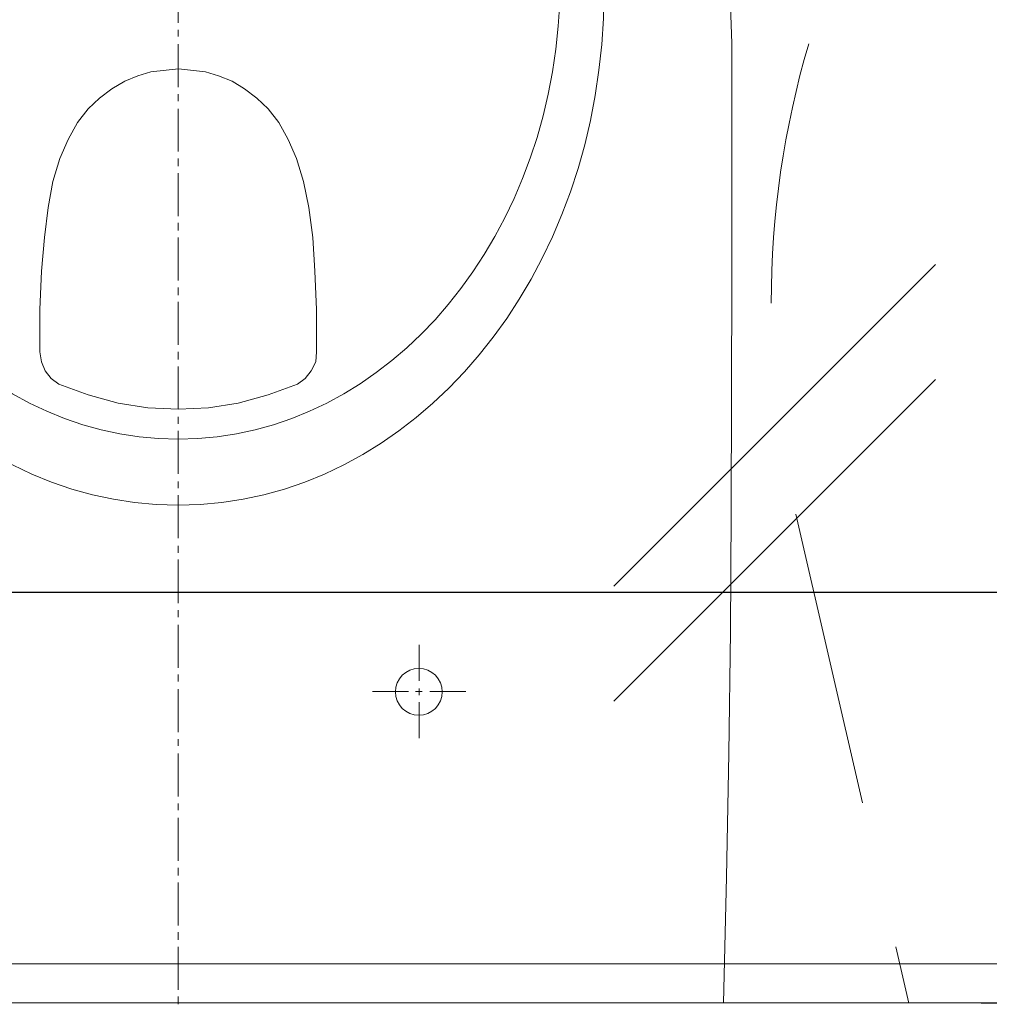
# Model space of a CAD drawing. Header units: millimetres. Extents: x 28291 to 177760, y -399809 to -170937.
# Tile 751 of 905: x 73828 to 73860, y -194620 to -194588. Entities that reach past the tile are written whole.
import ezdxf

# ---------------------------------------------------------------- set-up
doc = ezdxf.new("R2010")
doc.units = ezdxf.units.MM
doc.linetypes.add('HIDDEN2', pattern=[4.7625, 3.175, -1.5875])
doc.layers.get('0').update_dxf_attribs({"lineweight": 0})
doc.layers.add('!! 0_ Istn-okna - wymienione', color=9, linetype='Continuous', lineweight=13, true_color=0x808080)
doc.layers.add('!! 2 ZABUDOWA GK-MDF', color=7, linetype='Continuous', lineweight=13, true_color=0x7a7a7a)
doc.layers.add('!! 2_WYBURZENIA DO REMONTU', color=7, linetype='Continuous', lineweight=0, true_color=0x4d4d4d, plot=False)
doc.styles.add('TXT', font='simplex.shx')
doc.dimstyles.new('DIM50', dxfattribs={"dimscale": 5, "dimtxt": 2.5, "dimasz": 1.5, "dimexe": 0, "dimexo": 0, "dimgap": 0.5, "dimtad": 1, "dimdec": 4, "dimrnd": 0.5, "dimdsep": 46, "dimtxsty": 'TXT', "dimblk1": 'TICK1', "dimblk2": 'TICK1', "dimsah": 1, "dimcen": 0, "dimse1": 1, "dimse2": 1, "dimclrd": 1, "dimclre": 7, "dimclrt": 9, "dimadec": 0, "dimazin": 0, "dimtfac": 1, "dimtdec": 4, "dimtmove": 2, "dimatfit": 3, "dimldrblk": 'TICK1', "dimfxl": 1, "dimtolj": 1, "dimarcsym": 0})

# ---------------------------------------------------------------- blocks, each defined once
blk = doc.blocks.new('A$C6ce7c513')
at = {"lineweight": 0}
for points in [[(0, 0), (0, -0.00246)], [(-0.17548, -0.00049), (-0.17646, -0.04094), (-0.1772, -0.08064), (-0.1777, -0.11986), (-0.17794, -0.15833), (-0.17819, -0.23404), (-0.17819, -0.30902), (-0.17745, -0.33023)], [(-0.17548, -0.00049), (0.17547, -0.00049)], [(0, -0.00469), (0, -0.0185)], [(0, -0.02072), (0, -0.02318)], [(0, -0.0254), (0, -0.03921)], [(0, -0.04143), (0, -0.0439)], [(0, -0.04612), (0, -0.05993)], [(0, -0.0624), (0, -0.06461)], [(0, -0.06683), (0, -0.08064)], [(0, -0.08311), (0, -0.08533)], [(-0.07757, -0.08557), (-0.07757, -0.09717)], [(0, -0.08755), (0, -0.10136)], [(-0.08102, -0.10062), (-0.09261, -0.10062)], [(-0.07633, -0.10062), (-0.07855, -0.10062)], [(-0.07757, -0.09939), (-0.07757, -0.1016)], [(-0.06252, -0.10062), (-0.07411, -0.10062)], [(-0.07757, -0.10408), (-0.07757, -0.11567)], [(0, -0.10383), (0, -0.10605)], [(0, -0.10827), (0, -0.12208)], [(0, -0.12455), (0, -0.12677)], [(0, -0.12898), (0, -0.14304)], [(0, -0.14526), (0, -0.14748)], [(0, -0.14995), (0, -0.16376)], [(0, -0.16598), (0, -0.1682)], [(0, -0.17066), (0, -0.18447)], [(0, -0.18669), (0, -0.18892)], [(0, -0.19138), (0, -0.20519)], [(0, -0.20741), (0, -0.20988)], [(0, -0.2121), (0, -0.22591)], [(0, -0.22813), (0, -0.2306)], [(0, -0.23281), (0, -0.24663)], [(0, -0.24884), (0, -0.25131)], [(0, -0.25353), (0, -0.26734)], [(0, -0.26956), (0, -0.27203)], [(0, -0.27425), (0, -0.28806)], [(0, -0.29052), (0, -0.29274)], [(0, -0.29497), (0, -0.30878)], [(0, -0.31124), (0, -0.31346)], [(0, -0.31568), (0, -0.32949)]]:
    blk.add_lwpolyline(points, dxfattribs=at)
blk.add_lwpolyline([(-0.04452, -0.20988), (-0.04427, -0.20667), (-0.04279, -0.20371), (-0.04082, -0.20124), (-0.03835, -0.19952), (-0.02898, -0.19607), (-0.01936, -0.19335), (-0.00974, -0.19187), (-0.00013, -0.19138), (0.00974, -0.19187), (0.01936, -0.19335), (0.02898, -0.19607), (0.03835, -0.19952), (0.04082, -0.20124), (0.04279, -0.20371), (0.04402, -0.20667), (0.04451, -0.20988), (0.04451, -0.22344), (0.04402, -0.23577), (0.04304, -0.24663), (0.0418, -0.25624), (0.04032, -0.26463), (0.0381, -0.27203), (0.03539, -0.27819), (0.03243, -0.28362), (0.02898, -0.28806), (0.02528, -0.29151), (0.02133, -0.29447), (0.01714, -0.29694), (0.01294, -0.29866), (0.00875, -0.2999), (-0.00013, -0.30088), (-0.00876, -0.2999), (-0.01295, -0.29866), (-0.01739, -0.29694), (-0.02133, -0.29447), (-0.02528, -0.29151), (-0.02898, -0.28806), (-0.03243, -0.28362), (-0.03539, -0.27819), (-0.0381, -0.27203), (-0.04033, -0.26463), (-0.04205, -0.25624), (-0.04329, -0.24663), (-0.04402, -0.23577), (-0.04452, -0.22344)], close=True, dxfattribs=at)
blk.add_circle((-0.07744, -0.1005), 0.00752, dxfattribs=at)
for centre, major_axis, ratio in [((0, -0.32554), (0, -0.16499), 0.830338), ((0, -0.32974), (0, -0.14798), 0.83084)]:
    blk.add_ellipse(centre, major_axis=major_axis, ratio=ratio, start_param=0, end_param=6.283185, dxfattribs=at)
blk = doc.blocks.new('TICK1')
at = {"color": 0}
for p, q in [((0, -1.4), (0, 1.4)), ((0, 0), (-1, 0))]:
    blk.add_line(p, q, dxfattribs=at)
at = {"color": 2}
blk.add_line((-1, -1), (1, 1), dxfattribs=at)
blk = doc.blocks.new('*D1913')
at = {"layer": '!! 0_ Istn-okna - wymienione', "color": 1, "lineweight": -2, "transparency": 16777216}
blk.add_line((73777.923, -194606.38), (74084.923, -194606.38), dxfattribs=at)
at = {"layer": 'DEFPOINTS', "color": 0, "transparency": 16777216}
for p in [(74092.423, -194606.38), (73770.423, -194639.588), (74092.423, -194639.588)]:
    blk.add_point(p, dxfattribs=at)
at = {"layer": '!! 0_ Istn-okna - wymienione', "color": 1, "lineweight": -2, "transparency": 16777216, "xscale": 7.5, "yscale": 7.5, "zscale": 7.5, "rotation": 180}
blk.add_blockref('TICK1', (73770.423, -194606.38), dxfattribs=at)
at = {"layer": '!! 0_ Istn-okna - wymienione', "color": 1, "lineweight": -2, "transparency": 16777216, "xscale": 7.5, "yscale": 7.5, "zscale": 7.5}
blk.add_blockref('TICK1', (74092.423, -194606.38), dxfattribs=at)
at = {"layer": '!! 0_ Istn-okna - wymienione', "color": 9, "transparency": 16777216, "insert": (73931.423, -194597.63), "char_height": 12.5, "attachment_point": 5, "style": 'TXT'}
blk.add_mtext('\\A1;322', dxfattribs=at)

msp = doc.modelspace()

# ---------------------------------------------------------------- linework, layer by layer
at = {"layer": '!! 2 ZABUDOWA GK-MDF'}
for points in [[(73782.42327, -194618.3383), (74092.42327, -194618.3383)], [(73782.42327, -194619.5883), (74092.42327, -194619.5883)]]:
    msp.add_lwpolyline(points, dxfattribs=at)
at = {"layer": '!! 2_WYBURZENIA DO REMONTU', "linetype": 'HIDDEN2', "ltscale": 3}
for p in [(73853.29945, -194603.87186), (73883.08007, -194619.60527)]:
    msp.add_line(p, (73856.93314, -194619.60527), dxfattribs=at)
at = {"layer": '!! 2_WYBURZENIA DO REMONTU'}
for points in [[(73857.7908, -194595.83682), (73847.44496, -194606.18266)], [(73857.7908, -194599.54344), (73847.44496, -194609.88928)]]:
    msp.add_lwpolyline(points, dxfattribs=at)
at = {"layer": '!! 2_WYBURZENIA DO REMONTU', "linetype": 'HIDDEN2', "ltscale": 3}
msp.add_arc((73881.9232, -194597.0883), 29.41659, 163.518262, 180, dxfattribs=at)
msp.add_lwpolyline([(73782.42327, -194619.5883), (73884.42327, -194619.5883)])

# ---------------------------------------------------------------- block references
at = {"layer": '!! 0_ Istn-okna - wymienione', "xscale": 100, "yscale": 100, "zscale": 100, "rotation": 180}
msp.add_blockref('A$C6ce7c513', (73833.4231, -194619.6373), dxfattribs=at)

# ---------------------------------------------------------------- dimensions: what is measured, and where the dimension line sits
at = {"layer": '!! 0_ Istn-okna - wymienione'}
dim = msp.add_linear_dim(base=(74092.42327, -194606.38034), p1=(73770.42327, -194639.5883), p2=(74092.42327, -194639.5883), dimstyle='DIM50', dxfattribs=at)
dim.commit()
dim.dimension.update_dxf_attribs({"geometry": '*D1913', "text_midpoint": (73931.42327, -194597.63034)})

doc.saveas('drawing.dxf')
